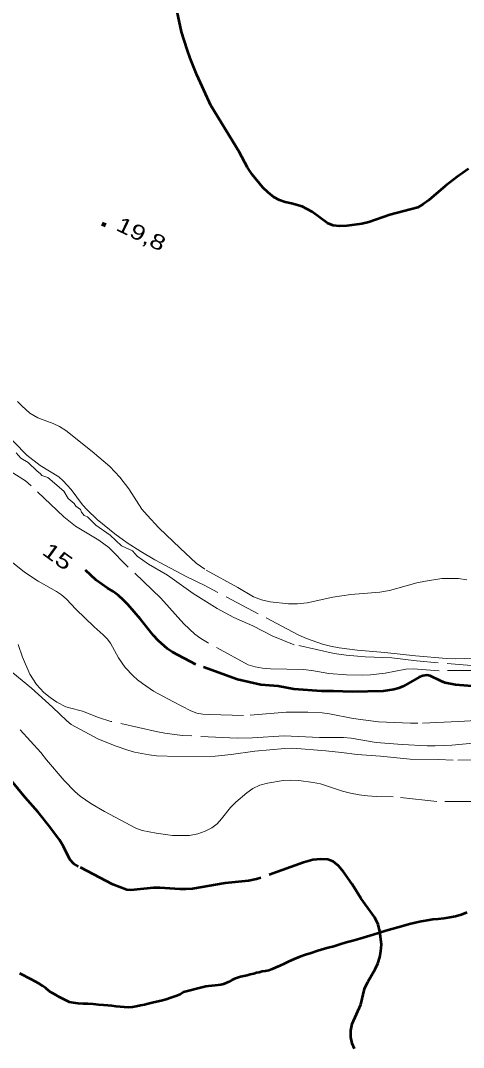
# Model space of a CAD drawing. Extents: x 355726 to 357533, y 5103782 to 5105258.
# Drawn here: x 356549 to 356593, y 5104366.5 to 5104468.4 of the extents above; entities that cross this region are included whole.
import ezdxf
from ezdxf.enums import TextEntityAlignment as Align

# ---------------------------------------------------------------- set-up
doc = ezdxf.new("R2010")
doc.units = 0
doc.header["$LTSCALE"] = 0.6
doc.linetypes.add('DASH_DOUBLE_DOT', pattern=[9.2, 5, -1.2, 0.3, -1.2, 0.3, -1.2])
doc.linetypes.add('LONG_DASHED', pattern=[7.5, 6, -1.5])
for name, color, linetype, lineweight in [('1', 7, 'LONG_DASHED', 53), ('2', 7, 'LONG_DASHED', 13), ('3', 7, 'Continuous', 140), ('4', 7, 'DASH_DOUBLE_DOT', 53)]:
    doc.layers.add(name, color=color, linetype=linetype, lineweight=lineweight)

msp = doc.modelspace()

# ---------------------------------------------------------------- linework, layer by layer
at = {"layer": '1', "linetype": 'Continuous'}
msp.add_lwpolyline([(356593.45, 5104453.7), (356592.33, 5104452.91), (356591.17, 5104452.01), (356589.54, 5104450.59), (356588.98, 5104450.18), (356588.42, 5104449.87), (356585.66, 5104449.13), (356583.56, 5104448.41), (356582.86, 5104448.25), (356581.39, 5104448.05), (356580.65, 5104448.01), (356580.03, 5104448.07), (356579.46, 5104448.32), (356577.93, 5104449.43), (356576.96, 5104449.95), (356575.89, 5104450.26), (356575.28, 5104450.38), (356574.7, 5104450.59), (356574.15, 5104450.9), (356573.58, 5104451.34), (356573.04, 5104451.84), (356572, 5104453.13), (356571.54, 5104453.84), (356570.71, 5104455.37), (356567.9, 5104459.99), (356566.5, 5104463.03), (356565.83, 5104464.68), (356565.53, 5104465.54), (356564.98, 5104467.29), (356564.22, 5104470.88)], dxfattribs=at)
at = {"layer": '1'}
for points in [[(356559.18, 5104410.94), (356558.71, 5104411.36), (356558.18, 5104411.75), (356557.62, 5104412.09), (356556.5, 5104412.88), (356555.46, 5104413.87)], [(356595.03, 5104402.26), (356592.16, 5104402.51), (356591.15, 5104402.7), (356590.74, 5104402.86), (356589.67, 5104403.4), (356589.32, 5104403.45), (356588.93, 5104403.41), (356588.57, 5104403.26), (356587, 5104402.37), (356586.56, 5104402.19), (356586.06, 5104402.04), (356584.99, 5104401.88), (356581.92, 5104401.8), (356580.05, 5104401.88), (356578.86, 5104401.88), (356576.12, 5104402.09), (356574.56, 5104402.36), (356572.84, 5104402.51), (356570.53, 5104403.05), (356566.41, 5104404.54), (356564.09, 5104405.76), (356563.58, 5104406.09), (356562.65, 5104406.91), (356562.2, 5104407.41), (356560.92, 5104409.03), (356559.64, 5104410.48), (356559.18, 5104410.94)], [(356572.42, 5104383.22), (356571.63, 5104383.05), (356569.3, 5104382.82), (356566.08, 5104382.28), (356565.42, 5104382.23), (356564.81, 5104382.22), (356562.83, 5104382.38), (356562.19, 5104382.36), (356559.96, 5104382.15), (356559.54, 5104382.18), (356558.15, 5104382.71), (356554.76, 5104384.48), (356554.28, 5104384.76), (356553.88, 5104385.19), (356553.25, 5104386.46), (356552.86, 5104387.12), (356551.91, 5104388.42), (356550.76, 5104389.87), (356549.47, 5104391.34), (356546.02, 5104395.48)], [(356582.16, 5104366.38), (356581.91, 5104366.92), (356581.79, 5104367.55), (356581.79, 5104368.22), (356581.92, 5104368.86), (356582.76, 5104370.79), (356583.15, 5104372.34), (356583.47, 5104373.05), (356584.2, 5104374.29), (356584.47, 5104374.87), (356584.65, 5104375.48), (356584.77, 5104376.09), (356584.82, 5104376.73), (356584.67, 5104378.04), (356584.49, 5104378.74), (356584.17, 5104379.42), (356582.76, 5104381.34), (356581.91, 5104382.72), (356581.06, 5104383.97), (356580.57, 5104384.55), (356580.04, 5104384.98), (356579.49, 5104385.18), (356578.82, 5104385.21), (356578, 5104385.13), (356577.08, 5104384.88), (356572.42, 5104383.22)]]:
    msp.add_lwpolyline(points, dxfattribs=at)
at = {"layer": '2'}
for points in [[(356593.29, 5104412.93), (356592.48, 5104413.04), (356591.65, 5104413.07), (356590.82, 5104413.04), (356589.18, 5104412.79), (356588.34, 5104412.61), (356585.63, 5104411.87), (356584.66, 5104411.71), (356581.79, 5104411.46), (356580.88, 5104411.34), (356580, 5104411.2), (356577.44, 5104410.65), (356576.5, 5104410.55), (356575.59, 5104410.55), (356573.77, 5104410.74), (356572.91, 5104410.94), (356572.11, 5104411.25), (356570.58, 5104412.16), (356567.28, 5104413.97), (356566.43, 5104414.58), (356564.83, 5104416.05), (356562.74, 5104418.08), (356561.57, 5104419.33), (356561.05, 5104419.95), (356559.74, 5104421.94), (356558.85, 5104423.11), (356557.85, 5104424.16), (356556.09, 5104425.66), (356553.49, 5104427.75), (356552.85, 5104428.15), (356552.24, 5104428.43), (356550.72, 5104428.98), (356549.93, 5104429.47), (356549.13, 5104430.17), (356548.68, 5104430.61)], [(356594.02, 5104405.15), (356592.19, 5104405.09), (356591.28, 5104405.11), (356588.2, 5104405.37), (356585.16, 5104405.72), (356582.4, 5104405.94), (356580.63, 5104406.18), (356579.78, 5104406.33), (356578.96, 5104406.54), (356577.37, 5104407.09), (356576.55, 5104407.46), (356567.3, 5104412.36), (356565.45, 5104413.26), (356562.33, 5104414.92), (356560.94, 5104415.72), (356559.58, 5104416.59), (356558.35, 5104417.48), (356556.61, 5104418.9), (356555.61, 5104419.87), (356555.14, 5104420.38), (356554.03, 5104421.88), (356553.23, 5104422.76), (356552.8, 5104423.15), (356550.94, 5104424.28), (356549.62, 5104425.3), (356546.36, 5104428.67)], [(356566.12, 5104411.58), (356563.58, 5104413.38), (356561.69, 5104414.49), (356561.13, 5104414.87), (356560.59, 5104415.28), (356560.1, 5104415.79), (356559.02, 5104416.3), (356557.88, 5104417.36), (356556.48, 5104418.34), (356555.64, 5104419.16), (356555.3, 5104419.32), (356555.04, 5104419.65), (356554.96, 5104419.9), (356554.49, 5104420.22), (356554.32, 5104420.51), (356553.73, 5104421), (356553.3, 5104421.73), (356551.69, 5104423.09), (356551.1, 5104423.29), (356550.98, 5104423.45), (356550.6, 5104423.74), (356549.75, 5104424.55), (356549.03, 5104425), (356548.56, 5104425.54)], [(356594.99, 5104403.94), (356590.55, 5104403.91), (356587.97, 5104404.09), (356587.25, 5104404.05), (356585.18, 5104403.68), (356583.73, 5104403.49), (356582.98, 5104403.45), (356581.34, 5104403.49), (356579.6, 5104403.62), (356577.9, 5104403.94), (356577.04, 5104404.04), (356573.81, 5104404.09), (356573.02, 5104404.17), (356572.28, 5104404.28), (356571.6, 5104404.49), (356567.54, 5104406.69), (356566.88, 5104407.09), (356566.3, 5104407.53), (356565.22, 5104408.57), (356562.93, 5104411.09), (356559.69, 5104414.19), (356557.75, 5104416.13), (356556.77, 5104416.86), (356554.46, 5104418.26), (356553.3, 5104419.18), (356550.05, 5104422.26), (356549.49, 5104422.73), (356547.44, 5104424.04)], [(356594.21, 5104398.98), (356592.48, 5104398.86), (356588.45, 5104398.7), (356587.72, 5104398.69), (356584.53, 5104398.84), (356582.03, 5104399.16), (356579.68, 5104399.63), (356578.95, 5104399.72), (356577.5, 5104399.8), (356575.38, 5104399.8), (356571.12, 5104399.46), (356567.76, 5104399.55), (356567.1, 5104399.61), (356566.51, 5104399.71), (356565.91, 5104399.94), (356564.12, 5104400.84), (356562.21, 5104401.88), (356561.09, 5104402.63), (356560.61, 5104403.01), (356560.17, 5104403.4), (356559.38, 5104404.22), (356558.73, 5104405.17), (356557.91, 5104406.63), (356557.58, 5104407.07), (356557.21, 5104407.48), (356556.32, 5104408.26), (356554.48, 5104410.03), (356553.56, 5104411.01), (356553.07, 5104411.42), (356552.56, 5104411.76), (356550.75, 5104412.79), (356549.4, 5104413.7), (356548.03, 5104414.79)], [(356594.95, 5104404.34), (356588.3, 5104404.88), (356585.84, 5104405.19), (356583.22, 5104405.28), (356581.32, 5104405.45), (356580.13, 5104405.63), (356576.17, 5104406.49), (356574.04, 5104407.34), (356572.06, 5104408.36), (356570.16, 5104409.2), (356568.52, 5104410.07), (356566.12, 5104411.58)], [(356549.2, 5104405.26), (356548.75, 5104406.51)], [(356596.02, 5104395.08), (356591.94, 5104395.04), (356590.46, 5104395.11), (356587.66, 5104395.13), (356584.74, 5104395.43), (356582.41, 5104395.58), (356580.86, 5104395.8), (356579.3, 5104395.96), (356576.04, 5104396.21), (356575.24, 5104396.2), (356572.27, 5104395.94), (356569.89, 5104395.59), (356568.31, 5104395.44), (356564.63, 5104395.38), (356562.48, 5104395.46), (356561.76, 5104395.55), (356560.32, 5104395.84), (356559.64, 5104396.01), (356558.38, 5104396.44), (356556.67, 5104397.15), (356554.02, 5104398.58), (356553.58, 5104398.93), (356552.17, 5104400.3), (356550.1, 5104402.18), (356546.17, 5104405.36)], [(356594.98, 5104396.83), (356591.82, 5104396.51), (356590.17, 5104396.45), (356589.36, 5104396.45), (356586.88, 5104396.59), (356584.3, 5104396.8), (356581.83, 5104397.2), (356581.04, 5104397.28), (356578.66, 5104397.28), (356575.16, 5104397.45), (356572.02, 5104397.26), (356570.5, 5104397.23), (356565.04, 5104397.48), (356563.32, 5104397.7), (356562.46, 5104397.87), (356557.96, 5104398.88), (356556.75, 5104399.25), (356555.15, 5104399.91), (356553.85, 5104400.21), (356553.5, 5104400.34), (356552.61, 5104400.8), (356551.94, 5104401.24), (356551.3, 5104401.76), (356550.58, 5104402.54), (356549.92, 5104403.55), (356549.2, 5104405.26)], [(356594.7, 5104390.93), (356590.31, 5104390.94), (356586, 5104391.4), (356584.29, 5104391.42), (356583.45, 5104391.48), (356582.6, 5104391.59), (356581.76, 5104391.76), (356580.96, 5104391.96), (356578.76, 5104392.68), (356578.06, 5104392.82), (356576.61, 5104393.01), (356575.84, 5104393.04), (356575.06, 5104393), (356573.5, 5104392.76), (356572.74, 5104392.55), (356572.07, 5104392.22), (356571.47, 5104391.8), (356570.36, 5104390.88), (356569.84, 5104390.34), (356568.96, 5104389.2), (356568.52, 5104388.73), (356567.97, 5104388.32), (356567.33, 5104387.98), (356566.6, 5104387.71), (356565.78, 5104387.55), (356564.08, 5104387.57), (356562.47, 5104387.78), (356561.06, 5104388.05), (356560.44, 5104388.28), (356557.34, 5104389.93), (356555.98, 5104390.73), (356554.92, 5104391.47), (356554.4, 5104391.91), (356553.34, 5104393.03), (356551.57, 5104395.05), (356551, 5104395.79), (356548.95, 5104398.05)]]:
    msp.add_lwpolyline(points, dxfattribs=at)
at = {"layer": '3'}
msp.add_line((356557.08, 5104448.29), (356557.44, 5104448.12), dxfattribs=at)
at = {"layer": '4'}
for points in [[(356593.3, 5104379.91), (356592.73, 5104379.7), (356592.18, 5104379.51), (356591.61, 5104379.41), (356591.03, 5104379.32), (356590.46, 5104379.26), (356589.92, 5104379.22), (356589.36, 5104379.13), (356588.77, 5104379.03), (356588.18, 5104378.91), (356587.61, 5104378.76), (356587.05, 5104378.59), (356586.45, 5104378.44), (356585.84, 5104378.28), (356585.25, 5104378.09), (356584.64, 5104377.91), (356584, 5104377.72), (356583.34, 5104377.51), (356582.67, 5104377.3), (356581.99, 5104377.11), (356581.32, 5104376.93), (356580.68, 5104376.76), (356580.09, 5104376.55), (356579.52, 5104376.42), (356578.95, 5104376.24), (356578.41, 5104376.08), (356577.84, 5104375.9), (356577.28, 5104375.71), (356576.71, 5104375.51), (356576.15, 5104375.29), (356575.63, 5104375.07), (356575.16, 5104374.83), (356574.74, 5104374.63), (356574.35, 5104374.45), (356573.99, 5104374.3), (356573.64, 5104374.18), (356573.3, 5104374.11), (356572.99, 5104374.05), (356572.7, 5104373.98), (356572.42, 5104373.92), (356572.14, 5104373.84), (356571.8, 5104373.76), (356571.48, 5104373.68), (356571.16, 5104373.61), (356570.83, 5104373.53), (356570.52, 5104373.45), (356570.25, 5104373.33), (356569.97, 5104373.2), (356569.68, 5104373.05), (356569.39, 5104372.92), (356569.14, 5104372.8), (356568.88, 5104372.75), (356568.61, 5104372.71), (356568.31, 5104372.68), (356568, 5104372.66), (356567.67, 5104372.62), (356567.4, 5104372.58), (356567.12, 5104372.51), (356565.18, 5104372), (356564.83, 5104371.8), (356564.41, 5104371.61), (356563.92, 5104371.44), (356563.44, 5104371.29), (356562.96, 5104371.17), (356562.48, 5104371.05), (356562.07, 5104370.96), (356561.68, 5104370.87), (356561.29, 5104370.76), (356560.9, 5104370.68), (356560.49, 5104370.59), (356560.1, 5104370.53), (356559.69, 5104370.51), (356559.28, 5104370.53), (356558.88, 5104370.55), (356558.48, 5104370.59), (356558.07, 5104370.65), (356557.66, 5104370.68), (356557.22, 5104370.72), (356556.74, 5104370.76), (356556.21, 5104370.82), (356555.68, 5104370.86), (356555.2, 5104370.87), (356554.73, 5104370.88), (356554.27, 5104370.95), (356553.86, 5104371.03), (356553.51, 5104371.18), (356553.18, 5104371.36), (356552.86, 5104371.53)], [(356552.86, 5104371.53), (356552.52, 5104371.71), (356552.17, 5104371.91), (356551.83, 5104372.13), (356551.51, 5104372.42), (356551.19, 5104372.66), (356550.82, 5104372.86), (356550.44, 5104373.07), (356550.07, 5104373.26), (356549.68, 5104373.47), (356549.33, 5104373.66), (356548.93, 5104373.87)]]:
    msp.add_lwpolyline(points, dxfattribs=at)

# ---------------------------------------------------------------- texts
at = {"layer": '1', "width": 1.35}
msp.add_text('15', height=1.5, rotation=323.957, dxfattribs=at).set_placement((356552.25, 5104414.64), align=Align.CENTER)
at = {"layer": '3', "width": 1.3}
msp.add_text('19,8   ', height=1.5, rotation=334.423, dxfattribs=at).set_placement((356558.37, 5104447.66))

doc.saveas('drawing.dxf')
